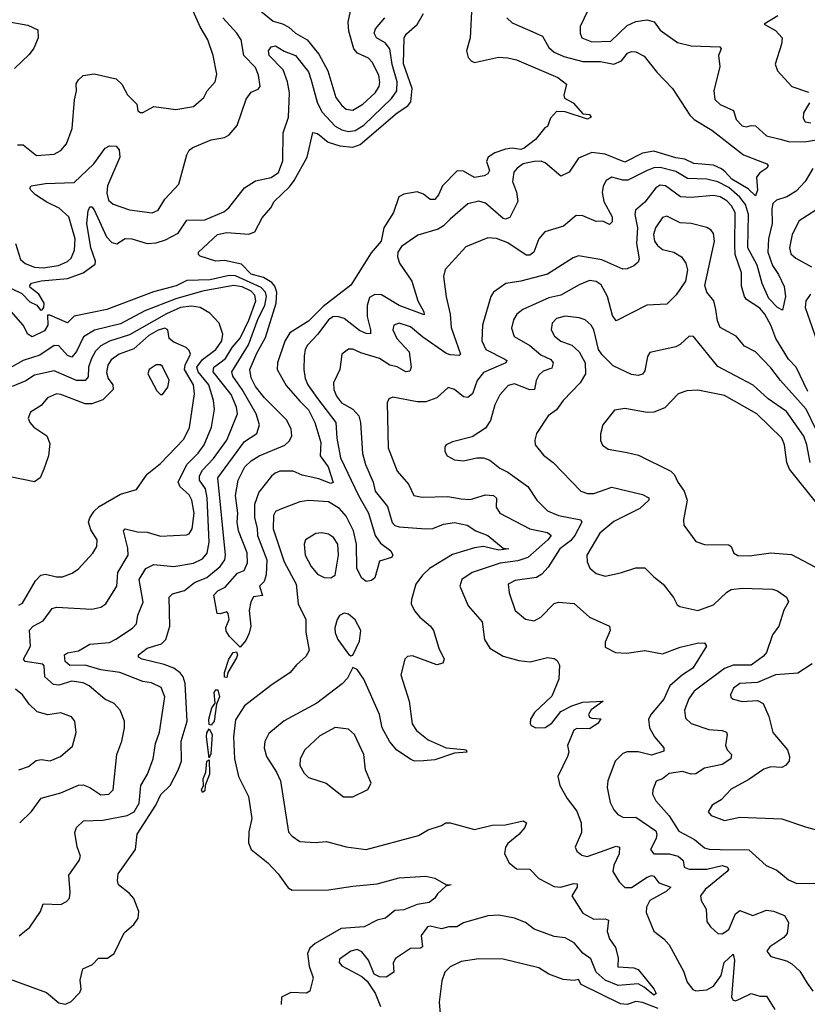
# Model space of a CAD drawing. Extents: x 1552294 to 1694791, y 811929 to 917222.
# Tile 624 of 643: x 1676139 to 1679700, y 906235 to 910686. Entities that reach past the tile are written whole.
import ezdxf

# ---------------------------------------------------------------- set-up
doc = ezdxf.new("R2010")
doc.units = 0

msp = doc.modelspace()

# ---------------------------------------------------------------- linework, layer by layer
at = {"layer": '0CON10XD'}
for points in [[(1678182.2, 910752.2), (1678176, 910605), (1678159.1, 910545), (1678166.1, 910516.1), (1678179.8, 910499.8), (1678195, 910492.5), (1678303.8, 910516.2), (1678345, 910514.5), (1678385, 910504.3), (1678571.2, 910425), (1678611.2, 910395), (1678598, 910345), (1678601.9, 910331.9), (1678640.8, 910310.8), (1678685, 910261.2), (1678715, 910257.5), (1678722, 910245), (1678705, 910237.1), (1678605, 910269.2), (1678565, 910271.1), (1678538.9, 910241.1), (1678525, 910204), (1678512.9, 910197.1), (1678470, 910145), (1678420, 910105), (1678405, 910099.2), (1678365, 910106), (1678335, 910101.8), (1678287.1, 910085), (1678256, 910065), (1678249.1, 910045), (1678262.5, 910005), (1678255, 909989.2), (1678239.1, 909980.9), (1678195, 909973.2), (1678145, 910001.5), (1678116.6, 910003.4), (1678050.4, 909935), (1678032.7, 909895), (1678015, 909873.1), (1677995, 909873.8), (1677965, 909897.7), (1677935, 909907.7), (1677875, 909897.1), (1677853.1, 909885), (1677828.8, 909815), (1677785.3, 909745), (1677773.5, 909685), (1677728.3, 909631.7), (1677635, 909486.7), (1677510.5, 909389.5), (1677445, 909323.3), (1677359.7, 909270.3), (1677336.9, 909233.1), (1677304.7, 909135.3), (1677302.4, 909105), (1677342.9, 909032.9), (1677405, 908961.6), (1677445, 908922.7), (1677472.7, 908865), (1677499.7, 908775), (1677497.7, 908715), (1677533.8, 908665), (1677555.9, 908594.1), (1677545, 908590), (1677491.5, 908611.5), (1677415, 908626.7), (1677374.7, 908644.7), (1677315, 908644.7), (1677293, 908637), (1677277.2, 908622.8), (1677219.6, 908550.4), (1677200.6, 908495), (1677199.6, 908435), (1677212.2, 908387.8), (1677213.3, 908355), (1677255.9, 908245), (1677253.6, 908176.4), (1677243.3, 908146.7), (1677223.3, 908125), (1677236.1, 908083.9), (1677195, 908077.5), (1677183.8, 908055), (1677176.7, 908015), (1677183.8, 907945), (1677176.7, 907913.3), (1677160.5, 907879.5), (1677135, 907850)], [(1677204.6, 910745), (1677285, 910680), (1677327.5, 910667.5), (1677355, 910652.2), (1677385, 910625.9), (1677437.7, 910595), (1677490.6, 910530.6), (1677531.4, 910455), (1677568.6, 910335), (1677595, 910297.7), (1677615, 910281.6), (1677645, 910277.5), (1677690.7, 910305), (1677745.3, 910355), (1677763.7, 910385), (1677767.2, 910402.8), (1677762.4, 910435), (1677732.9, 910495), (1677715, 910512.9), (1677665.6, 910535), (1677648.9, 910555), (1677626.8, 910635), (1677623.2, 910675), (1677634.6, 910725)], [(1676120.4, 909675), (1676142.1, 909602.1), (1676163.5, 909583.5), (1676205, 909566.9), (1676244.8, 909564.8), (1676314.4, 909575.6), (1676355, 909592.8), (1676371.2, 909608.8), (1676385.7, 909645), (1676388.9, 909695), (1676360.9, 909795), (1676316.9, 909835), (1676260.9, 909860.9), (1676210.4, 909895), (1676188.9, 909915), (1676184.5, 909925), (1676190, 909935), (1676255, 909946), (1676385, 909950.8), (1676473.5, 910035), (1676525, 910105.6), (1676545, 910115.8), (1676574.1, 910114.1), (1676588, 910098), (1676591.1, 910065), (1676536.2, 909935), (1676532.6, 909902.6), (1676540.3, 909870.3), (1676561.9, 909851.9), (1676635, 909826.9), (1676737.4, 909812.6), (1676764.6, 909825.4), (1676794.5, 909875), (1676857.7, 909942.3), (1676893.9, 910076.1), (1676905, 910096), (1676921.1, 910108.9), (1677005, 910142.5), (1677065, 910153.6), (1677085, 910165.7), (1677121.4, 910208.6), (1677162.7, 910327.3), (1677185, 910358.5), (1677217.4, 910372.6), (1677225.5, 910385), (1677218.8, 910435), (1677205, 910470), (1677151.9, 910525), (1677140.2, 910595), (1677120.5, 910625), (1677056.5, 910695)], [(1676128.7, 910121.3), (1676155, 910120), (1676215, 910072.2), (1676295, 910078.1), (1676325, 910095.7), (1676350.5, 910125), (1676376.2, 910195), (1676386.1, 910323.9), (1676395.7, 910365), (1676393.3, 910396.7), (1676403.8, 910415), (1676426.1, 910433.9), (1676475, 910441.9), (1676575, 910419.4), (1676600, 910395), (1676626.1, 910346.1), (1676667.5, 910305), (1676672.5, 910275), (1676685, 910267.5), (1676695, 910267.5), (1676745, 910294), (1676845, 910280), (1676925, 910293.8), (1676971.5, 910335), (1676985.6, 910365), (1677022.9, 910405), (1677030.5, 910440.5), (1677013.8, 910525), (1676989.5, 910595), (1676954.1, 910654.1), (1676923.3, 910725)], [(1676645, 909695.3), (1676715, 909675.3), (1676755, 909678.2), (1676798.5, 909691.5), (1676855, 909721.1), (1676895, 909780.4), (1676975, 909781.6), (1677061.5, 909818.5), (1677084.7, 909835.3), (1677155, 909925.6), (1677205, 909958.1), (1677275, 909973.6), (1677308.8, 909995), (1677328.2, 910048.2), (1677330.3, 910175), (1677353.4, 910245), (1677357.8, 910355), (1677349.6, 910405), (1677329.3, 910459.3), (1677266.5, 910525), (1677262.9, 910545), (1677275, 910563.8), (1677295, 910567.6), (1677334.3, 910544.3), (1677385.2, 910525.2), (1677445, 910450), (1677456.7, 910413.3), (1677483.1, 910313.1), (1677505, 910270), (1677564.6, 910205), (1677595, 910188.7), (1677625, 910181.2), (1677655, 910185.6), (1677695, 910209), (1677819.6, 910330.4), (1677843.5, 910365), (1677844.8, 910405), (1677823.2, 910483.2), (1677811.6, 910555), (1677791.6, 910581.6), (1677752.2, 910605), (1677741.9, 910625), (1677747.5, 910645), (1677789.6, 910695)], [(1677135, 907850), (1677087.3, 907897.3), (1677071.7, 907921.7), (1677070.7, 907939.3), (1677086.2, 907975), (1677081.7, 908001.7), (1677075, 908010), (1677045, 908000), (1677031.7, 908001.7), (1677016.7, 908085), (1677033.8, 908105), (1677068.3, 908121.7), (1677122.9, 908185), (1677154.1, 908195.9), (1677168.7, 908231.3), (1677166.8, 908276.8), (1677128.5, 908375), (1677121.6, 908415), (1677125.4, 908455), (1677114.2, 908535.8), (1677126.7, 908605), (1677156.2, 908665), (1677185, 908692), (1677221.9, 908715), (1677336.9, 908763.1), (1677358.1, 908781.9), (1677368.8, 908805), (1677365.4, 908835.4), (1677346.1, 908876.1), (1677245, 908977.3), (1677205, 909028.1), (1677185, 909067.5), (1677179.7, 909105), (1677210.7, 909179.3), (1677250, 909250), (1677298.1, 909405), (1677300.6, 909455), (1677291.4, 909481.4), (1677278.6, 909498.6), (1677241.6, 909521.6), (1677185, 909535.5), (1677141.5, 909581.5), (1677065, 909597.5), (1677025, 909594), (1676955, 909616.7), (1676946.7, 909625), (1676946.7, 909635), (1677032.5, 909715), (1677075.6, 909724.4), (1677175, 909716.1), (1677202.1, 909727.9), (1677235, 909790.6), (1677273.8, 909836.2), (1677288.8, 909865), (1677358.7, 909931.4), (1677379.9, 909960.1), (1677437.9, 910065), (1677464.3, 910175.7), (1677485, 910171.4), (1677533.1, 910133.1), (1677585.8, 910115.8), (1677645, 910109.5), (1677678.2, 910121.8), (1677844.7, 910265), (1677893.1, 910296.9), (1677907.1, 910315), (1677913.4, 910375), (1677873.7, 910486.3), (1677877.1, 910605), (1677887.5, 910622.5), (1677935.8, 910664.2), (1677963.6, 910715)], [(1678340.8, 910695), (1678365, 910672), (1678458.3, 910631.7), (1678502.2, 910612.2), (1678530.5, 910560.5), (1678555, 910539.1), (1678599.4, 910519.4), (1678685, 910497.8), (1678765, 910497.6), (1678825, 910485.3), (1678859.4, 910500.6), (1678887.1, 910535), (1678905, 910543.3), (1678925, 910541.8), (1678961.9, 910521.9), (1679018.6, 910448.6), (1679090, 910375), (1679167.9, 910255), (1679187.7, 910235), (1679267.4, 910187.4), (1679411.2, 910075), (1679516.7, 910035), (1679522.5, 910025), (1679516.5, 910015), (1679485, 909994.5), (1679470.3, 909975), (1679474.7, 909915), (1679465, 909890), (1679432, 909922), (1679357.7, 909965), (1679328.6, 909998.6), (1679312.3, 910012.3), (1679275, 910028.4), (1679187, 910037), (1679146.2, 910056.2), (1679105, 910061.8), (1679005, 910091.4), (1678955, 910083.5), (1678875, 910041.7), (1678785, 910079), (1678725, 910086.2), (1678665, 910060.6), (1678623.5, 909996.5), (1678585, 909978.6), (1678515, 910040), (1678496.3, 910046.4), (1678465, 910045.8), (1678415, 910034.5), (1678387.1, 910015), (1678373.4, 909996.6), (1678366.6, 909955), (1678385, 909906.2), (1678391.1, 909865), (1678355, 909792.5), (1678335.4, 909784.6), (1678325, 909787.9), (1678245, 909856.4), (1678215, 909865.4), (1678165, 909854.5), (1678084.6, 909785), (1678055.2, 909754.8), (1678030.5, 909739.5), (1677938.3, 909711.7), (1677865, 909660.5), (1677847.9, 909635), (1677846.2, 909615), (1677855.9, 909585.9), (1677911.3, 909505), (1677938, 909415), (1677966.5, 909365), (1677967.5, 909352.5), (1677854.6, 909394.6), (1677775, 909442.9), (1677745, 909444.7), (1677720.2, 909429.8), (1677710, 909395), (1677709.3, 909345), (1677725.2, 909285), (1677724.4, 909265.6), (1677705, 909267.5), (1677675, 909281.3), (1677605, 909335.3), (1677575, 909344.7), (1677555, 909343.6), (1677535, 909329.4), (1677486, 909264), (1677439.2, 909215), (1677429.3, 909195), (1677425.4, 909165.4), (1677423.8, 909105), (1677430, 909065), (1677441.6, 909035), (1677485, 908973.2), (1677567.9, 908865), (1677572, 908795), (1677588.6, 908705), (1677670.8, 908535), (1677716.2, 908456.2), (1677746.2, 908355), (1677770.4, 908320.4), (1677817.1, 908285), (1677826.2, 908265), (1677820, 908255), (1677765, 908239.2), (1677745, 908162.5), (1677729.5, 908150.5), (1677705, 908146), (1677685, 908161.4), (1677662.4, 908205), (1677661.6, 908315), (1677648.4, 908375), (1677615, 908441.3), (1677585, 908477), (1677535, 908506.7), (1677445, 908512.3), (1677405, 908506.4), (1677315, 908472.3), (1677295, 908463.1), (1677286, 908445), (1677285, 908384), (1677335, 908235.5), (1677389, 908135), (1677396.9, 908045), (1677432.7, 907975), (1677433, 907917), (1677447.5, 907835), (1677432.4, 907807.6), (1677389.4, 907770.6), (1677360.8, 907735), (1677273.5, 907676.5), (1677155.4, 907585), (1677115, 907520.8), (1677105.2, 907445), (1677109.7, 907345), (1677127.8, 907265), (1677172.8, 907175), (1677187.7, 907075), (1677174.7, 907015.3), (1677173.6, 906965), (1677185.3, 906935.3), (1677261.1, 906875), (1677306.7, 906825), (1677352, 906762), (1677370.6, 906750.6), (1677535, 906752.1), (1677645, 906770), (1677755, 906779.3), (1677855, 906806.9), (1677975, 906814.5), (1678015.4, 906805.4), (1678065, 906776.7), (1678090, 906775), (1678065, 906770), (1678027.5, 906735), (1678016.2, 906715), (1677989.2, 906695), (1677935, 906687.1), (1677875, 906662.7), (1677835, 906660), (1677792.5, 906625), (1677755, 906615.7), (1677696, 906585), (1677592.5, 906577.5), (1677475, 906510.7)], [(1678706, 910725), (1678672.1, 910655), (1678672.1, 910625), (1678680, 910605), (1678725, 910585.8), (1678810.9, 910589.1), (1678885, 910660.7), (1678925, 910677.7), (1678975, 910686.2), (1679006.8, 910676.8), (1679035, 910638.5), (1679113.1, 910583.1), (1679175, 910567.8), (1679304.2, 910564.2), (1679310.8, 910555), (1679298.6, 910525), (1679304.5, 910475), (1679276.2, 910365), (1679281.2, 910325), (1679305, 910302.7), (1679366.1, 910276.1), (1679377.5, 910235), (1679405, 910206.9), (1679425, 910202.1), (1679445, 910208.5), (1679465, 910206.5), (1679515, 910161.8), (1679576.4, 910146.4), (1679615, 910136.2), (1679685, 910133.8), (1679875, 910164)], [(1679566.4, 910703.6), (1679503.8, 910666.2), (1679555, 910638.1), (1679585.5, 910605), (1679582.5, 910575), (1679554.4, 910485), (1679564.2, 910455), (1679630, 910385), (1679705, 910358.2)], [(1676075, 910679.6), (1676175, 910661.6), (1676220, 910640), (1676222, 910605), (1676202.6, 910557.4), (1676181.6, 910528.4), (1676115.7, 910465)], [(1679709.6, 910310.4), (1679682.3, 910265), (1679681.1, 910241.1), (1679689.4, 910225), (1679715, 910220)], [(1679725, 910013.1), (1679689.1, 909955), (1679649.2, 909910.9), (1679607.1, 909885), (1679559.7, 909870.3), (1679543.9, 909855), (1679538.7, 909831.3), (1679541.3, 909765), (1679523.9, 909695), (1679521.7, 909635), (1679541.6, 909575), (1679569.3, 909535), (1679595, 909480), (1679601, 909435), (1679586.8, 909373.2), (1679565, 909385.4), (1679525, 909426), (1679495, 909494.4), (1679473.1, 909576.9), (1679430.1, 909655), (1679433.4, 909805), (1679420.5, 909850.5), (1679395, 909883.4), (1679345, 909927.5), (1679295, 909953.4), (1679245, 909964.8), (1679157.7, 909967.7), (1679105, 909999.8), (1679035, 910018.1), (1679005, 910016), (1678975, 910005.2), (1678888.7, 909961.3), (1678865, 909961.1), (1678815, 909974.6), (1678790.5, 909959.5), (1678776.2, 909933.8), (1678772.5, 909905), (1678779.7, 909865), (1678816.6, 909795), (1678817.1, 909772.9), (1678805, 909760), (1678775, 909775.5), (1678745, 909774.4), (1678685, 909799.6), (1678655, 909801.1), (1678597.6, 909752.4), (1678512.2, 909727.8), (1678485, 909695.7), (1678463.8, 909635), (1678445, 909621.3), (1678428.2, 909621.8), (1678345, 909677.6), (1678295, 909697.3), (1678255, 909700), (1678155, 909660), (1678062.9, 909557.1), (1678054.6, 909525), (1678066.1, 909433.9), (1678084.1, 909355), (1678088.8, 909295), (1678131.9, 909175), (1678125, 909168.1), (1678085, 909170.8), (1678065, 909178.6), (1677960.6, 909250.6), (1677905, 909298), (1677855, 909314.7), (1677830, 909305), (1677826.2, 909283.8), (1677844.2, 909245), (1677900, 909185), (1677908.4, 909115), (1677902.9, 909097.1), (1677885, 909094.7), (1677845, 909116.9), (1677812.2, 909125), (1677765, 909154.1), (1677680.6, 909180.6), (1677645, 909196.2), (1677625, 909197.5), (1677595.7, 909175), (1677585.4, 909105), (1677558, 909045), (1677558.9, 909015), (1677571.1, 908985), (1677594.1, 908955), (1677645.5, 908925), (1677672.5, 908895), (1677679.7, 908865), (1677688.2, 908725), (1677701.4, 908675), (1677736, 908596), (1677745.8, 908555), (1677801.6, 908485), (1677823.1, 908413.1), (1677835, 908400), (1677853.7, 908393.7), (1677975.4, 908385.4), (1678006.2, 908386.2), (1678054.8, 908405.2), (1678105, 908413.5), (1678161.9, 908401.9), (1678200.8, 908375), (1678255, 908354.1), (1678325, 908297.8), (1678350, 908295), (1678305, 908288.8), (1678235, 908304.4), (1678195, 908299.4)], [(1679701.9, 909005), (1679649.2, 909115), (1679615, 909152.2), (1679556.5, 909245), (1679534.7, 909305), (1679507.4, 909355), (1679485, 909381.8), (1679425, 909422.2), (1679415.3, 909435.3), (1679402.1, 909482.1), (1679401.4, 909541.4), (1679373.2, 909625), (1679372.2, 909667.8), (1679373, 909815), (1679357.2, 909845), (1679335, 909868.1), (1679305.5, 909885), (1679275, 909891.6), (1679175, 909882), (1679126.3, 909886.3), (1679058.5, 909935), (1679035, 909938.3), (1679015, 909926.7), (1678965, 909860.9), (1678922.1, 909825), (1678920.3, 909805), (1678932.1, 909745), (1678926.7, 909675), (1678939.4, 909605), (1678935, 909590), (1678915.7, 909574.3), (1678885, 909560), (1678865, 909558.1), (1678771, 909601), (1678665, 909618.2), (1678640.6, 909609.4), (1678525, 909536.5), (1678405, 909504.1), (1678336.9, 909493.1), (1678281.4, 909455), (1678269.4, 909435), (1678230.4, 909305), (1678228.4, 909235), (1678245.4, 909195), (1678332.1, 909152.1), (1678341.4, 909145), (1678336.7, 909135), (1678235, 909091.8), (1678206.9, 909055), (1678185.2, 908994.8), (1678165, 908978.9), (1678145, 908982), (1678105, 909014.5), (1678075.7, 909024.3), (1678025, 908977.1), (1677975, 908958.2), (1677935, 908958.9), (1677825, 908980.6), (1677806.9, 908973.1), (1677800.6, 908955), (1677805, 908751.2), (1677844.5, 908645), (1677896.6, 908586.6), (1677920.8, 908535), (1677957.6, 908527.6), (1678075, 908531.6), (1678135, 908520.6), (1678175, 908517.5), (1678245, 908538.4), (1678281.2, 908535), (1678293.6, 908523.6), (1678292.6, 908482.6), (1678309.4, 908455), (1678444.4, 908384.4), (1678525, 908368.2), (1678540.8, 908355), (1678526.4, 908335), (1678435.4, 908254.6), (1678390.3, 908239.7), (1678311, 908229), (1678185, 908187.8), (1678138.1, 908155), (1678127.8, 908125), (1678165.9, 908035.9), (1678228.8, 907965), (1678239.4, 907885), (1678264.3, 907845), (1678325, 907808.5), (1678395, 907789.5), (1678446.2, 907783.8), (1678525, 907802.9), (1678555, 907799.2), (1678569.3, 907789.3), (1678578.7, 907768.7), (1678575.6, 907705.6), (1678545, 907628), (1678465.7, 907555), (1678448.6, 907525), (1678446, 907505), (1678451.2, 907495), (1678472.5, 907485), (1678515, 907487.1), (1678545, 907505.6), (1678585, 907559.1), (1678634.8, 907585.2), (1678685, 907601.2), (1678776.7, 907605), (1678723, 907567), (1678709.6, 907545), (1678714.1, 907534.1), (1678725, 907529.1), (1678765.6, 907525.6), (1678752.2, 907505), (1678715, 907481.2), (1678657.5, 907482.5), (1678644.5, 907475), (1678615.9, 907405.9), (1678621.4, 907375), (1678615.8, 907355), (1678572, 907265), (1678581.4, 907225), (1678613.3, 907165), (1678657.8, 907107.8), (1678676.8, 907055), (1678678.3, 907011.7), (1678650, 906945), (1678657.3, 906927.3), (1678679.4, 906909.4), (1678703.6, 906903.6), (1678764.6, 906924.6)], [(1676101.7, 909471.7), (1676148.7, 909448.7), (1676185, 909410.3), (1676215.7, 909395.7), (1676233.3, 909373.3), (1676240.4, 909375), (1676248.3, 909385), (1676249.1, 909405), (1676225, 909445.3), (1676185.8, 909475), (1676183.9, 909485), (1676192.2, 909495), (1676235, 909506.4), (1676355, 909516), (1676425, 909541.7), (1676479.4, 909580.6), (1676481.4, 909595), (1676460.5, 909655), (1676442.5, 909765), (1676447.6, 909822.4), (1676455, 909840.8), (1676465, 909840.6), (1676475, 909826.7), (1676530.8, 909705), (1676555, 909679.7), (1676577.4, 909672.6), (1676615, 909697.5), (1676645, 909695.3)], [(1679738.3, 908835), (1679694.4, 908925), (1679578.7, 909055), (1679535, 909112.9), (1679465.3, 909185.3), (1679415, 909210.6), (1679378.6, 909255), (1679305.3, 909295.3), (1679293.2, 909325), (1679285.7, 909375.7), (1679277.3, 909415), (1679245.6, 909455), (1679236.5, 909485), (1679279.2, 909685), (1679275, 909719.2), (1679264.4, 909735), (1679245, 909747.3), (1679175, 909765.4), (1679125, 909768.7), (1679065, 909798.9), (1679045, 909791.9), (1679013.1, 909745), (1679004.7, 909715), (1679008.7, 909685), (1679022.1, 909665), (1679045, 909647.9), (1679095.3, 909635.3), (1679131.4, 909615), (1679150.4, 909585), (1679157.9, 909555), (1679148.9, 909505), (1679106.9, 909443.1), (1679065, 909400), (1678974.2, 909395.8), (1678835, 909325.7), (1678818.9, 909348.9), (1678796.9, 909435), (1678768.2, 909488.2), (1678745, 909502.9), (1678715, 909508.1), (1678667.8, 909487.8), (1678585, 909441.6), (1678531.6, 909428.4), (1678413, 909377), (1678386.4, 909355), (1678371.2, 909328.8), (1678362.3, 909292.3), (1678374.7, 909254.7), (1678445, 909213.6), (1678495, 909170.6), (1678540.3, 909150.3), (1678551.2, 909135), (1678545, 909111.5), (1678505, 909097.2), (1678485, 909080), (1678473.3, 909055), (1678465.9, 909015), (1678445, 909013.8), (1678375, 909040), (1678347.1, 909032.9), (1678309.1, 908990.9), (1678286.8, 908945), (1678266.5, 908875), (1678245, 908840), (1678185, 908800.8), (1678095, 908778.6), (1678066.7, 908765), (1678060, 908755), (1678060, 908735), (1678071.2, 908715), (1678105, 908696), (1678145, 908691.4), (1678205, 908705.7), (1678235, 908705.6), (1678264.6, 908694.6), (1678309.7, 908659.7), (1678345, 908641.2), (1678435.7, 908575.7), (1678477.1, 908515), (1678525, 908465.4), (1678575, 908445.3), (1678675.9, 908425.9), (1678680, 908415), (1678648.8, 908355), (1678628.9, 908331.1), (1678581.3, 908295), (1678528.6, 908211.4), (1678500, 908180), (1678475.6, 908164.4), (1678378.7, 908151.3), (1678347.1, 908135), (1678352.2, 908095), (1678379.4, 908015), (1678425, 907975.7), (1678465, 907969.4), (1678495, 907985.6), (1678555, 908046.5), (1678575, 908052.7), (1678645, 908047.5), (1678715, 907986.1), (1678804.5, 907944.5), (1678807.8, 907925), (1678785, 907872.5), (1678785, 907850), (1678832.5, 907825), (1678882.7, 907822.7), (1678965, 907835.4), (1679045, 907819.4), (1679125, 907849.2), (1679202, 907868), (1679235, 907868.9), (1679243.5, 907855), (1679181.2, 907755), (1679134.6, 907725.4), (1679077.6, 907675), (1679050.6, 907615), (1678992.9, 907547.1), (1678981.5, 907525), (1678985.3, 907485.3), (1679008.8, 907445), (1679050.9, 907395), (1679050.9, 907379.1), (1678995, 907361.1), (1678935, 907376.6), (1678885, 907376.2), (1678865, 907369.4), (1678831.1, 907335), (1678797.9, 907245), (1678794.6, 907215), (1678808, 907148), (1678824.5, 907115), (1678843.6, 907093.6), (1678869.2, 907079.2), (1678925, 907080.9), (1679015, 907019.5), (1679019.5, 907005), (1679015.8, 906985), (1678990, 906935), (1679005, 906915.6), (1679075, 906914.8), (1679116.2, 906905), (1679138.4, 906885), (1679143.5, 906855), (1679165, 906845.7), (1679245, 906845.8), (1679315, 906862.9), (1679339.4, 906855), (1679343.5, 906845), (1679337.3, 906835), (1679237.3, 906755), (1679216.7, 906725), (1679219.4, 906705), (1679242.5, 906665), (1679245, 906610), (1679262.5, 906585), (1679295, 906555.7), (1679315, 906553.5), (1679345, 906573.9), (1679374.1, 906645), (1679395, 906659.7), (1679453.9, 906636.1), (1679515, 906660.4), (1679547, 906657), (1679596.3, 906636.3), (1679614.7, 906604.7), (1679609, 906555), (1679593.1, 906536.9), (1679529.4, 906495), (1679517.1, 906475), (1679535, 906451.4), (1679605, 906431.8), (1679628.8, 906418.8), (1679665, 906385.7), (1679698.8, 906331.2), (1679724, 906295)], [(1679737.5, 909825), (1679662.6, 909777.4), (1679631.5, 909715), (1679619.1, 909655), (1679625, 909628), (1679648.3, 909608.3), (1679718.5, 909568.5)], [(1676075, 906356.8), (1676259.1, 906289.1), (1676315, 906241.9), (1676345, 906236.2), (1676371.7, 906248.3), (1676410.7, 906289.3), (1676416, 906305), (1676412, 906345), (1676424, 906395), (1676468, 906415), (1676495, 906444.2), (1676535, 906443.3), (1676565.8, 906465), (1676611.1, 906558.9), (1676655, 906596.4), (1676674, 906625), (1676677.6, 906655), (1676654.1, 906714.1), (1676635, 906736.5), (1676585.3, 906775), (1676580.5, 906795), (1676584.2, 906825), (1676661.5, 906935), (1676670, 907005), (1676754.8, 907135), (1676776.6, 907183.4), (1676819.1, 907225), (1676855.6, 907294.4), (1676869.5, 907335), (1676868.1, 907425), (1676895.6, 907515.6), (1676887, 907685), (1676878.4, 907715), (1676864.1, 907734.1), (1676835.1, 907755.1), (1676791.7, 907771.7), (1676692, 907795), (1676675.7, 907805), (1676675.7, 907815), (1676714.4, 907845), (1676780, 907865), (1676799.3, 907885), (1676818, 907945), (1676815, 908075.8), (1676829.6, 908090.4), (1676883.7, 908106.3), (1676928.4, 908141.6), (1676985.3, 908165), (1677045, 908213.9), (1677065.7, 908245), (1677069.1, 908265), (1677034.8, 908615), (1677155, 908779.7), (1677210.4, 908815), (1677222.9, 908855), (1677208.4, 908905), (1677144.4, 909014.4), (1677102.3, 909075), (1677097.8, 909095), (1677173.2, 909216.8), (1677216.9, 909335), (1677247, 909395), (1677254.2, 909435), (1677249.3, 909455), (1677230.5, 909475), (1677115, 909528.6), (1677085, 909530.4), (1676999.8, 909510.2), (1676895, 909507.3), (1676846.5, 909483.5), (1676743.5, 909456.5), (1676533.1, 909376.9), (1676385, 909345.4), (1676355, 909316.6), (1676275, 909351), (1676265, 909350), (1676265.7, 909305), (1676250.7, 909279.3), (1676195, 909252.6), (1676175, 909264.4), (1676154.4, 909305), (1676089.2, 909379.2)], [(1676136.7, 906545), (1676185, 906583.3), (1676233.3, 906655), (1676245, 906688.8), (1676324.2, 906685.8), (1676350.5, 906699.5), (1676363.8, 906715), (1676367, 906743), (1676360.4, 906819.6), (1676406.9, 906885), (1676413.1, 906905), (1676397.8, 906947.8), (1676388.6, 907011.4), (1676396, 907035), (1676426.7, 907065), (1676515, 907067), (1676625, 907089), (1676656.2, 907105), (1676678.9, 907145), (1676685.7, 907224.3), (1676716.8, 907275), (1676741.5, 907345), (1676752.8, 907415), (1676770, 907465), (1676794.5, 907625), (1676777.5, 907667.5), (1676735, 907689.1), (1676695.3, 907695.3), (1676590.8, 907735), (1676505, 907747.3), (1676435, 907768.4), (1676365, 907767.5), (1676344.7, 907785), (1676340.6, 907815), (1676355, 907824.5), (1676405, 907832.6), (1676455, 907862.7), (1676545, 907870.8), (1676574, 907886), (1676648.9, 907935), (1676666.4, 907955), (1676672.9, 907995), (1676697.2, 908052.8), (1676678.2, 908155), (1676709.3, 908205), (1676745, 908223.1), (1676835, 908214.1), (1676925, 908229), (1676965, 908248.6), (1676985.7, 908275), (1676995.5, 908325), (1676986.9, 908525), (1676978.1, 908565), (1676952.2, 908605), (1676952.1, 908625), (1676965, 908649.7), (1677015, 908702.6), (1677075.7, 908785), (1677123.2, 908905), (1677119.3, 908935), (1677095, 908992), (1677013.3, 909095), (1677016.7, 909115), (1677043.5, 909135), (1677069, 909155), (1677099.1, 909205), (1677135, 909246.7), (1677175, 909328.6), (1677206.4, 909415), (1677201.1, 909441.1), (1677185, 909458.4), (1677145, 909478.2), (1677105, 909484), (1676965, 909458.6), (1676844.9, 909425.1), (1676705, 909369.8), (1676595, 909311.6), (1676477.1, 909282.9), (1676427.4, 909252.6), (1676395, 909186.2), (1676375, 909161.5), (1676355, 909168.2), (1676315, 909212.5), (1676295, 909213.3), (1676230.3, 909169.7), (1676155, 909146.1), (1676095, 909113.3)], [(1679714.6, 909445), (1679692.7, 909415), (1679689.3, 909385), (1679742, 909235)], [(1676138.6, 907055), (1676192.4, 907107.6), (1676235, 907166.7), (1676325, 907191.1), (1676403.9, 907226.1), (1676425, 907227.8), (1676455.2, 907215.2), (1676505, 907181.8), (1676541.2, 907185), (1676560.5, 907205), (1676577.8, 907365), (1676600.4, 907425), (1676612.9, 907485), (1676611.8, 907515), (1676592.5, 907565), (1676565.7, 907595), (1676524.3, 907615), (1676452.2, 907675), (1676425, 907689.1), (1676375, 907696.1), (1676315, 907678.4), (1676291, 907681), (1676252.5, 907715), (1676248.9, 907765), (1676242.6, 907772.6), (1676163.8, 907785), (1676156.4, 907795), (1676187.8, 907855), (1676183.7, 907926.3), (1676199.4, 907945), (1676245, 907969.2), (1676285.3, 908024.7), (1676305, 908030.9), (1676465, 908022), (1676505, 908030.3), (1676528.5, 908045), (1676577.3, 908125), (1676582.4, 908187.6), (1676628.6, 908265), (1676627.7, 908297.7), (1676607.5, 908375), (1676615, 908384), (1676671.1, 908371.1), (1676715, 908369.7), (1676775, 908350.9), (1676893.1, 908356.9), (1676905, 908361.9), (1676918.6, 908385), (1676926.7, 908455), (1676917.1, 908515), (1676905, 908538.2), (1676864.1, 908575), (1676854.7, 908595), (1676894.5, 908675.5), (1676945, 908726.5), (1676972.5, 908765), (1677005.7, 908845), (1677020, 908925), (1677014.8, 908965), (1676994.1, 909035), (1676946.1, 909095), (1676939.8, 909115), (1676965, 909149.8), (1677026, 909195), (1677051.9, 909235), (1677056.7, 909265), (1677040, 909315), (1676999, 909359), (1676955, 909385.4), (1676915, 909391.5), (1676865, 909385.4), (1676803.1, 909356.9), (1676635, 909261.5), (1676545, 909232.9), (1676505, 909211.9), (1676482.1, 909187.9), (1676462.8, 909155), (1676449.4, 909115), (1676447.5, 909072.5), (1676434.3, 909055.7), (1676395, 909055.6), (1676295, 909099.2), (1676205, 909078.8), (1676166.3, 909053.7), (1676105, 909027.8)], [(1679711.7, 908685), (1679697.2, 908765), (1679683.8, 908803.8), (1679605.3, 908915), (1679522, 908972), (1679455, 909034.7), (1679295, 909119.2), (1679185, 909254.2), (1679165, 909255.6), (1679125, 909217.3), (1679105, 909207.5), (1678988.1, 909181.9), (1678976.9, 909163.1), (1678965, 909098.8), (1678955, 909084), (1678935, 909078.6), (1678905, 909081.8), (1678821.5, 909121.5), (1678771.6, 909171.6), (1678755.7, 909195.7), (1678733.8, 909285), (1678722.5, 909305), (1678695, 909329.1), (1678668.3, 909338.3), (1678605, 909345.9), (1678565.7, 909335), (1678545.5, 909315), (1678541.1, 909285), (1678556.2, 909255), (1678585, 909232.8), (1678635.3, 909215.3), (1678668.1, 909185), (1678694.5, 909135), (1678696.7, 909085), (1678672.9, 909045), (1678595.5, 908965), (1678565, 908922.5), (1678528, 908895), (1678475.7, 908815), (1678467.1, 908785), (1678469.4, 908765), (1678507.4, 908717.4), (1678550, 908685), (1678675.4, 908555.4), (1678705, 908544.5), (1678735, 908543.8), (1678815, 908573.8), (1678955, 908539.2), (1678982.9, 908525), (1678982.5, 908515), (1678942.9, 908477.1), (1678825, 908417.4), (1678762, 908365), (1678702.3, 908265), (1678703.5, 908235), (1678716.3, 908206.3), (1678745, 908183.3), (1678785, 908171.4), (1678855, 908185.5), (1678925, 908207.9), (1678965, 908208.5), (1679005, 908167.5), (1679047.5, 908135), (1679094.4, 908074.4), (1679111.1, 908041.1), (1679123.5, 908033.5), (1679205, 908016.2), (1679275, 908041.2), (1679335, 908098.9), (1679355, 908110), (1679405, 908116.2), (1679541.4, 908111.4), (1679565, 908103.8), (1679605.7, 908075.7), (1679613.8, 908055), (1679593.6, 908016.4), (1679571.1, 907945), (1679542.2, 907905), (1679514.4, 907825), (1679501.5, 907808.5), (1679445, 907767.9), (1679365, 907768), (1679325, 907753.9), (1679188.5, 907651.5), (1679164.3, 907615.7), (1679143.8, 907565), (1679149.4, 907529.4), (1679175, 907504.5), (1679255, 907478.2), (1679315, 907472.5), (1679333.8, 907465), (1679337.1, 907455), (1679330, 907405), (1679336.9, 907385), (1679357.1, 907365), (1679354.5, 907345), (1679315, 907319.1), (1679235, 907303.5), (1679195, 907277.5), (1679175, 907276.1), (1679135, 907288.2), (1679075, 907278.7), (1679045.3, 907254.7), (1679016.2, 907243.8), (1679000.5, 907205), (1679000, 907185), (1679015.4, 907155), (1679075, 907086.9), (1679118.6, 907018.6), (1679189.7, 906979.7), (1679235, 906942.9), (1679256, 906936), (1679304.8, 906934.8), (1679435, 906934.2), (1679513.5, 906863.5), (1679562, 906842), (1679615, 906797.8), (1679651.5, 906781.5), (1679765, 906782.7)], [(1676135, 908040), (1676151.7, 908048.3), (1676210.6, 908149.4), (1676234.7, 908175.3), (1676255, 908179.6), (1676305, 908167.2), (1676331.5, 908168.5), (1676375.3, 908184.7), (1676405, 908204.4), (1676470, 908275), (1676487.8, 908305), (1676488.5, 908335), (1676460.8, 908380.8), (1676450.3, 908415), (1676456.2, 908435), (1676475.8, 908464.2), (1676498.6, 908485), (1676595, 908541.8), (1676666.9, 908563.1), (1676715, 908632.5), (1676775, 908680.6), (1676880.3, 908789.7), (1676906.6, 908843.4), (1676929.6, 908995), (1676924.1, 909035), (1676883.7, 909105), (1676886.3, 909125), (1676910.3, 909175), (1676905, 909191.4), (1676891.9, 909205), (1676835, 909229.2), (1676815, 909244.5), (1676808, 909285), (1676795, 909292.4), (1676765, 909283), (1676721.9, 909258.1), (1676655, 909198.5), (1676588.5, 909175), (1676551.6, 909148.4), (1676536.6, 909125), (1676531.2, 909091.2), (1676538.2, 909065), (1676559.2, 909035), (1676561.5, 909015), (1676515, 908968), (1676465, 908950.4), (1676435, 908949.2), (1676325, 908992), (1676305, 908994.5), (1676265, 908977.3), (1676235, 908942.7), (1676188, 908912), (1676176.5, 908885), (1676184.5, 908865), (1676202.5, 908845), (1676260.6, 908805), (1676275, 908770), (1676268.2, 908715), (1676248.2, 908655), (1676230.5, 908615), (1676205, 908597.5), (1676095, 908620.4)], [(1676785, 908992.5), (1676808.6, 909025), (1676815, 909057.5), (1676785, 909118.6), (1676775, 909125.6), (1676755, 909125.5), (1676724, 909105), (1676718, 909085), (1676758.3, 909008.3), (1676775, 908992.5), (1676785, 908992.5)], [(1679747.2, 908495), (1679619.7, 908655), (1679606.8, 908685), (1679596, 908765), (1679583.9, 908795), (1679471.5, 908905), (1679325, 908987.3), (1679205, 909011.1), (1679155, 909009.1), (1679115.4, 908994.6), (1679055, 908931.8), (1679005, 908912.8), (1678975, 908910.3), (1678875, 908928.8), (1678828.5, 908921.5), (1678774.4, 908855), (1678764.3, 908814.3), (1678764.4, 908784.4), (1678773.6, 908763.6), (1678798.8, 908745), (1678885, 908729.2), (1678937, 908717), (1679082.5, 908645), (1679099.2, 908629.2), (1679114.4, 908595), (1679143.1, 908555), (1679156.2, 908515), (1679140, 908425), (1679141.2, 908401.2), (1679195, 908327.5), (1679235, 908313.3), (1679345, 908312.5), (1679356, 908305), (1679368, 908275), (1679385, 908264.3), (1679437.4, 908262.6), (1679535, 908276.2), (1679628.5, 908268.5), (1679733.6, 908213.6)], [(1677545, 908163.3), (1677565.6, 908175), (1677579.5, 908265), (1677576.5, 908315), (1677557.5, 908345), (1677535, 908360), (1677505, 908367.1), (1677476.9, 908363.1), (1677430.5, 908335), (1677425.4, 908315), (1677429.7, 908265), (1677456.7, 908215), (1677485, 908180), (1677515, 908164.5), (1677545, 908163.3)], [(1678195, 908299.4), (1678095, 908268.1), (1677992, 908205), (1677959.6, 908175), (1677930, 908135), (1677909.5, 908065), (1677908.5, 908045), (1677923.5, 908013.5), (1677947.1, 907985), (1677995.6, 907945), (1678009.4, 907925), (1678034, 907845), (1678058, 907795), (1678052, 907778), (1678025, 907769.2), (1677915, 907810.6), (1677892.1, 907807.9), (1677880, 907795), (1677862.5, 907725), (1677900, 907605), (1677913.4, 907503.4), (1677932.8, 907472.8), (1677985, 907430.6), (1678067.5, 907395), (1678147.6, 907387.6), (1678156.7, 907385), (1678160, 907375), (1678105, 907370.6), (1678015, 907340.6), (1677964.6, 907335.4), (1677925, 907333.7), (1677909.9, 907339.9), (1677844.3, 907384.3), (1677811.7, 907421.7), (1677777.3, 907485), (1677765, 907545.6), (1677695, 907705.7), (1677665, 907748.8), (1677645, 907757.5), (1677620.7, 907709.3), (1677596, 907684), (1677482.6, 907597.4), (1677335, 907516.4), (1677265, 907459.2), (1677247.2, 907422.8), (1677244.4, 907395), (1677254.4, 907355), (1677300, 907285), (1677318.4, 907245), (1677354, 907014), (1677370, 906995), (1677405, 906971.9), (1677475, 906967.1), (1677525, 906970.9), (1677615, 906946.7), (1677705, 906935.6), (1677942.1, 906997.9), (1677985.7, 907024.3), (1678045, 907043.3), (1678065, 907056), (1678085, 907055.8), (1678195, 907025.6), (1678275, 907044.5), (1678335, 907046.4), (1678415, 907064.4), (1678429.2, 907055), (1678421.9, 907035), (1678395, 907002.5), (1678345, 906961.9), (1678334.6, 906945), (1678330, 906915), (1678351.1, 906875), (1678385, 906848.2), (1678445, 906845.5), (1678485, 906804.6), (1678555, 906768.1), (1678585, 906765.3), (1678641.8, 906781.8), (1678659.2, 906779.2), (1678659.3, 906765), (1678635.4, 906725), (1678685, 906646.7), (1678735, 906620.3), (1678785, 906621.8), (1678800.6, 906615), (1678793.9, 906563.9), (1678805, 906531.9), (1678831.7, 906491.7), (1678843.8, 906445), (1678843.6, 906405), (1678915, 906400.4), (1678935, 906393.1), (1679005.3, 906305), (1679015.6, 906284.4), (1679005, 906276.7), (1678962.6, 906312.6), (1678935, 906327.6), (1678845, 906320.8), (1678785, 906344.3), (1678745, 906381), (1678720.5, 906440.5), (1678685, 906467.2), (1678645, 906513.5), (1678605, 906536.4), (1678555, 906541.3), (1678465, 906575.2), (1678425, 906604.8), (1678375, 906625.1), (1678305, 906638), (1678255, 906634.7), (1678145, 906603.1), (1678115, 906585.4), (1678078.8, 906585), (1678045, 906576), (1677995, 906589.2), (1677981.9, 906585), (1677953.4, 906546.6), (1677960.4, 906495), (1677950.8, 906489.2), (1677905, 906487.1), (1677837.7, 906442.3), (1677827, 906423), (1677829.4, 906380.6), (1677795, 906358.6), (1677765, 906358.9), (1677741.7, 906371.7), (1677715.3, 906435), (1677685, 906472.1), (1677665, 906483.5), (1677635, 906475.6), (1677585, 906440), (1677582.5, 906425), (1677595, 906409.2), (1677685, 906361.1), (1677709.8, 906339.8), (1677745.9, 906285.9), (1677769.5, 906225)], [(1677635, 907810), (1677645, 907813.8), (1677675, 907876.9), (1677681.5, 907925), (1677655, 907973.9), (1677625, 907999.5), (1677605, 908003.3), (1677585, 907993.1), (1677573.8, 907975), (1677563.1, 907936.9), (1677564.6, 907915), (1677576.4, 907885), (1677625, 907818.8), (1677635, 907810)], [(1677075, 907713.3), (1677064.1, 907714.1), (1677064.2, 907735), (1677084, 907795), (1677103.8, 907825), (1677118.8, 907828.8), (1677123.3, 907815), (1677118.8, 907801.2), (1677080, 907735), (1677075, 907713.3)], [(1679720.8, 907775), (1679657.1, 907732.9), (1679555, 907725.3), (1679475, 907689.7), (1679395, 907686.1), (1679365.4, 907665), (1679352.7, 907635), (1679353.9, 907623.9), (1679364.1, 907614.1), (1679405, 907604.7), (1679475, 907608.8), (1679500.6, 907595), (1679525, 907536.7), (1679543.3, 907463.3), (1679609.6, 907385), (1679619.1, 907355), (1679617.3, 907335), (1679601.1, 907315), (1679585, 907306.2), (1679535, 907308.7), (1679502.3, 907297.7), (1679435, 907251.9), (1679355, 907208.1), (1679309.6, 907160.4), (1679270, 907135), (1679251.2, 907105), (1679265, 907088.8), (1679325, 907066.2), (1679395, 907080.6), (1679585, 907074.3), (1679695.6, 907035.6), (1679745, 907022.9)], [(1676135, 907295.7), (1676179.2, 907310.8), (1676212.6, 907337.4), (1676235, 907342.5), (1676276.4, 907336.4), (1676323.3, 907355), (1676377.2, 907402.8), (1676394.4, 907464.4), (1676387.5, 907515), (1676372.9, 907535), (1676325, 907553.1), (1676265.5, 907544.5), (1676217.2, 907557.2), (1676181.6, 907591.6), (1676151.9, 907635), (1676120.1, 907660.1)], [(1677005, 907497.5), (1676995, 907500), (1676994, 907525), (1677007.5, 907575), (1677023, 907597), (1677018, 907645), (1677025, 907656.7), (1677035, 907657.5), (1677042.5, 907625), (1677028.3, 907591.7), (1677018.6, 907515), (1677005, 907497.5)], [(1676995, 907350), (1676983.6, 907445), (1676985, 907462.5), (1676995, 907480), (1677009.2, 907455), (1677003, 907367), (1676995, 907350)], [(1677645, 907172.5), (1677713, 907207), (1677728, 907235), (1677701.4, 907295), (1677694.4, 907365), (1677651.9, 907455), (1677625, 907478.9), (1677565, 907486.7), (1677495, 907449.2), (1677428.2, 907385), (1677407.2, 907345), (1677405.9, 907315), (1677425, 907279.5), (1677445, 907260.5), (1677524.6, 907234.6), (1677602.7, 907172.7), (1677645, 907172.5)], [(1676965, 907193.3), (1676960, 907205), (1676970, 907225), (1676967.5, 907255), (1676980, 907285), (1676984.2, 907335), (1676995, 907340), (1676996.7, 907275), (1676976.7, 907225), (1676975, 907200), (1676965, 907193.3)], [(1678764.6, 906924.6), (1678835, 906950.4), (1678850.6, 906945), (1678848.3, 906915), (1678824.7, 906865), (1678820.4, 906835), (1678848.6, 906788.6), (1678875, 906764), (1678905, 906763.9), (1678975, 906810.5), (1678995, 906817.1), (1679005.5, 906815), (1679027.5, 906785), (1679082.5, 906765), (1679061.5, 906745), (1678988.3, 906705), (1678971.8, 906675), (1678970.5, 906650.5), (1679005.4, 906565.4), (1679051.3, 906531.3), (1679074.7, 906504.7), (1679140, 906385), (1679156.2, 906335), (1679181.7, 906301.7), (1679195, 906296), (1679245, 906300.7), (1679275, 906317.6), (1679309.7, 906365), (1679323.1, 906425), (1679365, 906462), (1679370, 906435), (1679357.1, 906267.1), (1679365, 906253.3), (1679375, 906250.4), (1679398.6, 906261.4), (1679445, 906284.7), (1679485, 906272.8), (1679515, 906272.3), (1679552, 906212)], [(1677475, 906510.7), (1677450.2, 906489.8), (1677439.6, 906465), (1677447.7, 906407.7), (1677465.5, 906355), (1677450, 906295), (1677435, 906285.8), (1677365, 906289.4), (1677322.5, 906267.5), (1677321.1, 906235)], [(1679025, 906216.2), (1678955, 906243.3), (1678925, 906247.3), (1678885, 906234.1), (1678855, 906237), (1678677.5, 906325), (1678665, 906347.5), (1678645, 906343.3), (1678595, 906347.5), (1678531.1, 906371.1), (1678485, 906400), (1678325, 906439.5), (1678215, 906441.5), (1678135, 906428.9), (1678084.6, 906405.4), (1678060, 906380), (1678047.9, 906342.1), (1678034.4, 906244.4), (1678041.4, 906175)]]:
    msp.add_lwpolyline(points, dxfattribs=at)

doc.saveas('drawing.dxf')
